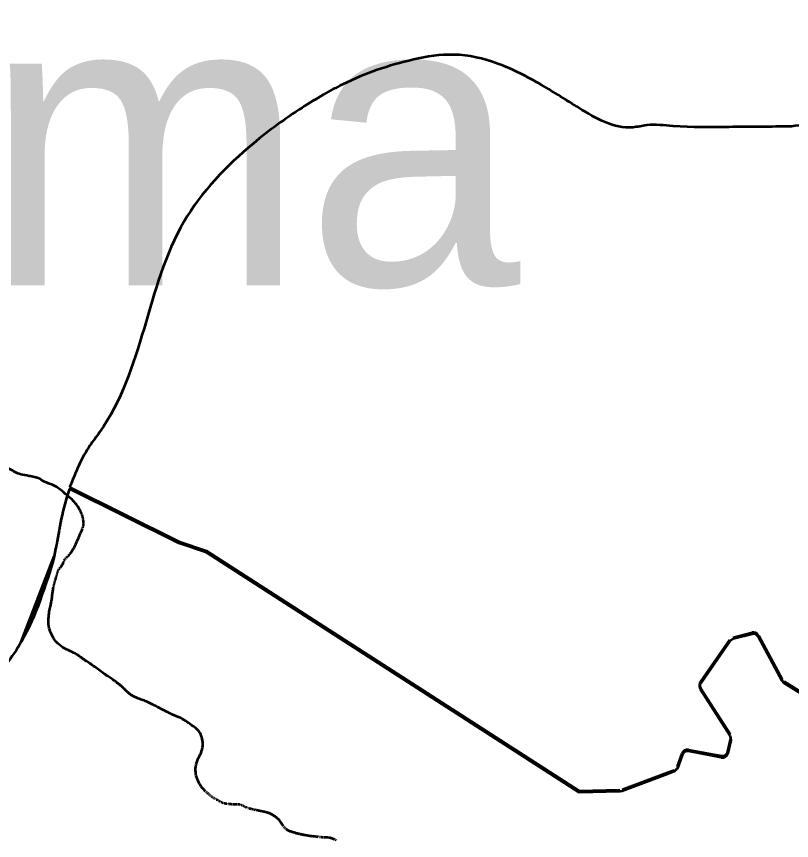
# Model space of a CAD drawing. Extents: x -1643653 to 4543381, y 1624270 to 13878484.
# Drawn here: x 811064 to 812407, y 9016856 to 9018282 of the extents above; entities that cross this region are included whole.
import ezdxf

# ---------------------------------------------------------------- set-up
doc = ezdxf.new("R2010")
doc.units = 0
doc.header["$LTSCALE"] = 200
doc.layers.add('60', color=7, linetype='Continuous', lineweight=13)

msp = doc.modelspace()

# ---------------------------------------------------------------- linework, layer by layer
at = {"layer": '60', "lineweight": 53}
for p, q in [((811156.5, 9017467.3), (811156.5, 9017467.3)), ((811178.1, 9017419.5), (811177.8, 9017420.3)), ((811178.6, 9017417.9), (811178.3, 9017418.7)), ((811179.1, 9017416.1), (811178.8, 9017417)), ((811179.5, 9017414.2), (811179.3, 9017415.2)), ((811179.9, 9017412.3), (811179.7, 9017413.3)), ((811180.2, 9017410.4), (811180.1, 9017411.3)), ((811180.4, 9017408.6), (811180.3, 9017409.5)), ((811180.5, 9017407), (811180.5, 9017407.8)), ((811180.6, 9017405.5), (811180.6, 9017406.2)), ((811179.3, 9017396.7), (811179.6, 9017397.6)), ((811179.8, 9017398.3), (811180, 9017399.1)), ((811180.2, 9017399.8), (811180.3, 9017400.6)), ((811180.4, 9017401.2), (811180.4, 9017402)), ((811180.5, 9017404), (811180.6, 9017404.7)), ((811180.5, 9017402.6), (811180.5, 9017403.3)), ((811153.9, 9017348.2), (811154.3, 9017348.6)), ((811154.7, 9017349), (811155.2, 9017349.4)), ((811155.6, 9017349.9), (811156.1, 9017350.4)), ((811156.6, 9017351), (811157.1, 9017351.7)), ((811072.6, 9017199.4), (811129.5, 9017347.9)), ((811146.4, 9017338.6), (811146.7, 9017339.4)), ((811147.1, 9017340.2), (811147.4, 9017340.8)), ((811147.8, 9017341.5), (811148.1, 9017342.1)), ((811148.5, 9017342.7), (811148.8, 9017343.2)), ((811149.2, 9017343.8), (811149.7, 9017344.3)), ((811150.1, 9017344.8), (811150.6, 9017345.3)), ((811151.1, 9017345.8), (811151.6, 9017346.2)), ((811152.1, 9017346.7), (811152.6, 9017347.1)), ((811153.1, 9017347.5), (811153.5, 9017347.9)), ((811135.6, 9017320), (811135.9, 9017320.9)), ((811136.3, 9017321.8), (811136.7, 9017322.7)), ((811137.1, 9017323.5), (811137.5, 9017324.4)), ((811138, 9017325.1), (811138.5, 9017325.8)), ((811139.1, 9017326.6), (811139.7, 9017327.2)), ((811140.3, 9017327.9), (811140.9, 9017328.6)), ((811131.3, 9017305.1), (811131.5, 9017305.9)), ((811131.8, 9017306.7), (811132, 9017307.5)), ((811132.3, 9017308.3), (811132.6, 9017309.1)), ((811132.8, 9017309.9), (811133.1, 9017310.7)), ((811133.3, 9017311.5), (811133.5, 9017312.3)), ((811133.7, 9017313.1), (811133.9, 9017314)), ((811134.1, 9017314.8), (811134.4, 9017315.6)), ((811134.6, 9017316.5), (811134.8, 9017317.4)), ((811135.1, 9017318.2), (811135.3, 9017319.1)), ((811128.8, 9017295.8), (811129.1, 9017296.7)), ((811129.3, 9017297.4), (811129.5, 9017298.1)), ((811129.7, 9017298.8), (811129.9, 9017299.6)), ((811130.1, 9017300.3), (811130.3, 9017301.1)), ((811130.5, 9017301.9), (811130.7, 9017302.7)), ((811130.9, 9017303.5), (811131.1, 9017304.3)), ((812305.8, 9017207.3), (812338.8, 9017215.7)), ((812350, 9017210.8), (812391.2, 9017134.5)), ((812249.8, 9017130.7), (812300.1, 9017203.3)), ((812394.7, 9017130.7), (812428, 9017110)), ((812300.9, 9017039.6), (812249.6, 9017119.6)), ((812297, 9017009.5), (812302.2, 9017032)), ((812209.8, 9016983.5), (812217.5, 9017006.1)), ((812228.9, 9017012.6), (812285.4, 9017001.9)), ((812285.4, 9016999.3), (812228.9, 9017010)), ((811393.5, 9016939.1), (811392.8, 9016939.7)), ((811394.7, 9016938.1), (811394.1, 9016938.6)), ((811395.8, 9016937.1), (811395.3, 9016937.6)), ((811396.9, 9016936.2), (811396.3, 9016936.7)), ((811398, 9016935.2), (811397.4, 9016935.7)), ((811399.3, 9016934.1), (811398.6, 9016934.6)), ((811400.7, 9016933), (811400, 9016933.5)), ((811402.2, 9016931.8), (811401.5, 9016932.4)), ((811403.8, 9016930.7), (811403, 9016931.3)), ((811405.3, 9016929.7), (811404.6, 9016930.2)), ((811406.8, 9016928.8), (811406.1, 9016929.2)), ((811408.3, 9016927.9), (811407.6, 9016928.3)), ((811409.7, 9016927.1), (811409, 9016927.5)), ((811411.1, 9016926.3), (811410.4, 9016926.7)), ((811412.5, 9016925.5), (811411.8, 9016925.9)), ((811413.8, 9016924.8), (811413.2, 9016925.2)), ((811415.2, 9016924), (811414.5, 9016924.4)), ((811416.5, 9016923.2), (811415.8, 9016923.6)), ((811417.8, 9016922.4), (811417.2, 9016922.8)), ((811419.1, 9016921.7), (811418.4, 9016922)), ((811420.3, 9016921.1), (811419.7, 9016921.3)), ((811421.4, 9016920.5), (811420.8, 9016920.8)), ((811422.4, 9016920.2), (811421.9, 9016920.3)), ((811423.5, 9016919.8), (811423, 9016920)), ((811424.7, 9016919.6), (811424.1, 9016919.7)), ((811426, 9016919.4), (811425.3, 9016919.5)), ((811427.5, 9016919.1), (811426.7, 9016919.2)), ((811429.1, 9016918.9), (811428.3, 9016919)), ((811430.7, 9016918.7), (811429.9, 9016918.8)), ((811432.3, 9016918.5), (811431.5, 9016918.6)), ((811433.8, 9016918.4), (811433, 9016918.4)), ((811435.1, 9016918.2), (811434.5, 9016918.3)), ((811436.5, 9016918.2), (811435.8, 9016918.2)), ((811437.7, 9016918.1), (811437.1, 9016918.1)), ((811439, 9016918), (811438.4, 9016918.1)), ((811440.2, 9016918), (811439.6, 9016918)), ((811441.4, 9016918), (811440.8, 9016918)), ((811442.6, 9016918), (811442, 9016918)), ((811443.7, 9016918), (811443.2, 9016918)), ((811444.8, 9016918), (811444.3, 9016918)), ((811445.9, 9016918), (811445.3, 9016918)), ((811446.9, 9016918), (811446.4, 9016918)), ((811448.3, 9016917.9), (811447.8, 9016917.9)), ((811449.8, 9016917.8), (811449.3, 9016917.8)), ((811450.8, 9016917.6), (811450.3, 9016917.7)), ((811452, 9016917.3), (811451.4, 9016917.5)), ((811453.2, 9016917), (811452.6, 9016917.2)), ((811454.4, 9016916.6), (811453.8, 9016916.8)), ((811455.7, 9016916.1), (811455.1, 9016916.3)), ((811457, 9016915.5), (811456.3, 9016915.8)), ((811458.3, 9016914.8), (811457.7, 9016915.2)), ((811459.7, 9016914.2), (811459, 9016914.5)), ((811461.2, 9016913.5), (811460.5, 9016913.8)), ((811462.7, 9016912.8), (811461.9, 9016913.2)), ((811464.2, 9016912.2), (811463.5, 9016912.5)), ((811465.8, 9016911.5), (811465, 9016911.8)), ((811467.5, 9016911), (811466.7, 9016911.2)), ((811469.2, 9016910.5), (811468.4, 9016910.7)), ((811470.9, 9016910), (811470.1, 9016910.2)), ((811472.5, 9016909.6), (811471.7, 9016909.8)), ((811474, 9016909.2), (811473.3, 9016909.4)), ((811475.4, 9016908.9), (811474.7, 9016909.1)), ((811476.8, 9016908.6), (811476.1, 9016908.8)), ((811478.4, 9016908.3), (811477.6, 9016908.5)), ((811480.1, 9016908), (811479.2, 9016908.2)), ((811482.1, 9016907.6), (811481.1, 9016907.8)), ((811528, 9016878.7), (811527.4, 9016879.4)), ((811529.1, 9016877.4), (811528.6, 9016878)), ((811530.3, 9016876.2), (811529.7, 9016876.8)), ((811531.7, 9016875.1), (811531, 9016875.7)), ((811589.6, 9016861.3), (811588.6, 9016861.4)), ((811591.3, 9016861.2), (811590.5, 9016861.2)), ((811592.8, 9016861.1), (811592.1, 9016861.1)), ((811594.2, 9016861), (811593.5, 9016861)), ((811595.4, 9016861), (811594.8, 9016861)), ((811596.6, 9016861), (811596, 9016861)), ((811597.8, 9016861), (811597.2, 9016861)), ((811599, 9016860.9), (811598.4, 9016860.9)), ((811600.4, 9016860.9), (811599.7, 9016860.9)), ((811601.9, 9016860.8), (811601.1, 9016860.8)), ((811603.7, 9016860.6), (811602.8, 9016860.7)), ((811615.4, 9016857.3), (811614.5, 9016857.7)), ((811617.1, 9016856.5), (811616.2, 9016856.9)), ((811618.8, 9016855.7), (811618, 9016856.1))]:
    msp.add_line(p, q, dxfattribs=at)
at = {"layer": '60', "lineweight": 25}
for p, q in [((811177.4, 9017421.1), (811177.8, 9017420.3)), ((811178.1, 9017419.5), (811178.3, 9017418.7)), ((811178.6, 9017417.9), (811178.8, 9017417)), ((811179.1, 9017416.1), (811179.3, 9017415.2)), ((811179.5, 9017414.2), (811179.7, 9017413.3)), ((811179.9, 9017412.3), (811180.1, 9017411.3)), ((811180.2, 9017410.4), (811180.3, 9017409.5)), ((811180.4, 9017408.6), (811180.5, 9017407.8)), ((811180.5, 9017407), (811180.6, 9017406.2)), ((811180.6, 9017405.5), (811180.6, 9017404.7)), ((811179.3, 9017396.7), (811179, 9017395.8)), ((811179.8, 9017398.3), (811179.6, 9017397.6)), ((811180.2, 9017399.8), (811180, 9017399.1)), ((811180.4, 9017401.2), (811180.3, 9017400.6)), ((811180.5, 9017402.6), (811180.4, 9017402)), ((811180.5, 9017404), (811180.5, 9017403.3)), ((811153.9, 9017348.2), (811153.5, 9017347.9)), ((811154.7, 9017349), (811154.3, 9017348.6)), ((811155.6, 9017349.9), (811155.2, 9017349.4)), ((811156.6, 9017351), (811156.1, 9017350.4)), ((811157.7, 9017352.5), (811157.1, 9017351.7)), ((811146.4, 9017338.6), (811146, 9017337.7)), ((811147.1, 9017340.2), (811146.7, 9017339.4)), ((811147.8, 9017341.5), (811147.4, 9017340.8)), ((811148.5, 9017342.7), (811148.1, 9017342.1)), ((811149.2, 9017343.8), (811148.8, 9017343.2)), ((811150.1, 9017344.8), (811149.7, 9017344.3)), ((811151.1, 9017345.8), (811150.6, 9017345.3)), ((811152.1, 9017346.7), (811151.6, 9017346.2)), ((811153.1, 9017347.5), (811152.6, 9017347.1)), ((811135.6, 9017320), (811135.3, 9017319.1)), ((811136.3, 9017321.8), (811135.9, 9017320.9)), ((811137.1, 9017323.5), (811136.7, 9017322.7)), ((811138, 9017325.1), (811137.5, 9017324.4)), ((811139.1, 9017326.6), (811138.5, 9017325.8)), ((811140.3, 9017327.9), (811139.7, 9017327.2)), ((811141.5, 9017329.3), (811140.9, 9017328.6)), ((811131.8, 9017306.7), (811131.5, 9017305.9)), ((811132.3, 9017308.3), (811132, 9017307.5)), ((811132.8, 9017309.9), (811132.6, 9017309.1)), ((811133.3, 9017311.5), (811133.1, 9017310.7)), ((811133.7, 9017313.1), (811133.5, 9017312.3)), ((811134.1, 9017314.8), (811133.9, 9017314)), ((811134.6, 9017316.5), (811134.4, 9017315.6)), ((811135.1, 9017318.2), (811134.8, 9017317.4)), ((811128.8, 9017295.8), (811128.6, 9017294.9)), ((811129.3, 9017297.4), (811129.1, 9017296.7)), ((811129.7, 9017298.8), (811129.5, 9017298.1)), ((811130.1, 9017300.3), (811129.9, 9017299.6)), ((811130.5, 9017301.9), (811130.3, 9017301.1)), ((811130.9, 9017303.5), (811130.7, 9017302.7)), ((811131.3, 9017305.1), (811131.1, 9017304.3))]:
    msp.add_line(p, q, dxfattribs=at)
at = {"layer": '60'}
msp.add_line((811129.5, 9017347.9), (811072.6, 9017199.4), dxfattribs=at)
msp.add_line((811129.5, 9017347.9), (811072.6, 9017199.4), dxfattribs=at)
msp.add_lwpolyline([(811155.2, 9017461.2), (811156.5, 9017464.7), (811156.5, 9017464.7), (811160, 9017462.9), (811163, 9017464.1), (811156.5, 9017467.3), (811156.5, 9017467.3)], dxfattribs=at)
msp.add_lwpolyline([(811155.2, 9017461.2), (811156.5, 9017464.7), (811156.5, 9017464.7), (811160, 9017462.9), (811163, 9017464.1), (811156.5, 9017467.3), (811156.5, 9017467.3)], dxfattribs=at)
at = {"layer": '60', "lineweight": 53}
for points in [[(811156.5, 9017467.3), (811345.9, 9017373.1), (811393.9, 9017357.1), (812039.2, 9016941.5), (812109.6, 9016943.1)], [(812039.2, 9016938.8), (811393.9, 9017354.4), (811345.9, 9017370.5), (811156.5, 9017464.7), (811156.5, 9017464.7)], [(811177.4, 9017421.1), (811177.1, 9017422), (811176.7, 9017422.9), (811176.2, 9017423.9), (811175.7, 9017424.9)], [(811157.7, 9017352.5), (811158.4, 9017353.4), (811159, 9017354.3), (811159.7, 9017355.3), (811160.3, 9017356.2), (811161, 9017357.2), (811161.6, 9017358.2), (811162.2, 9017359.2), (811162.8, 9017360.1), (811163.4, 9017361.2), (811164.1, 9017362.3), (811164.7, 9017363.6), (811165.4, 9017365), (811166.2, 9017366.6), (811167.1, 9017368.5), (811168, 9017370.6), (811169, 9017372.9), (811170.1, 9017375.4), (811171.2, 9017378), (811172.3, 9017380.5), (811173.4, 9017383), (811174.4, 9017385.3), (811175.3, 9017387.5), (811176.2, 9017389.4), (811176.9, 9017391), (811177.5, 9017392.5), (811178.1, 9017393.7), (811178.5, 9017394.8), (811179, 9017395.8)], [(811141.5, 9017329.3), (811142.1, 9017330.1), (811142.7, 9017330.9), (811143.2, 9017331.8), (811143.7, 9017332.7), (811144.2, 9017333.7), (811144.7, 9017334.7), (811145.2, 9017335.7), (811145.6, 9017336.7), (811146, 9017337.7)], [(811120, 9017239.9), (811120.2, 9017243), (811120.5, 9017246), (811120.9, 9017248.9), (811121.3, 9017251.7), (811121.8, 9017254.3), (811122.3, 9017256.8), (811122.8, 9017259.1), (811123.2, 9017261.2), (811123.7, 9017263.2), (811124.1, 9017265), (811124.4, 9017266.6), (811124.7, 9017268), (811125, 9017269.4), (811125.2, 9017270.7), (811125.5, 9017272), (811125.7, 9017273.4), (811125.9, 9017274.8), (811126.1, 9017276.4), (811126.3, 9017278.2), (811126.5, 9017280.1), (811126.7, 9017282), (811127, 9017284), (811127.2, 9017286), (811127.4, 9017287.9), (811127.7, 9017289.7), (811127.9, 9017291.3), (811128.2, 9017292.7), (811128.4, 9017293.9), (811128.6, 9017294.9)], [(811200.2, 9017156.1), (811197.9, 9017157.7), (811195.8, 9017159.2), (811193.6, 9017160.6), (811191.6, 9017162), (811189.5, 9017163.4), (811187.5, 9017164.8), (811185.5, 9017166.1), (811183.5, 9017167.5), (811181.5, 9017168.9), (811179.5, 9017170.3), (811177.5, 9017171.8), (811175.4, 9017173.2), (811173.2, 9017174.7), (811171, 9017176.2), (811168.6, 9017177.7), (811166.1, 9017179.2), (811163.4, 9017180.6), (811160.5, 9017182), (811157.5, 9017183.4), (811154.4, 9017184.9), (811151.3, 9017186.4), (811148.1, 9017188.1), (811144.9, 9017189.9), (811141.9, 9017191.9), (811138.9, 9017194.2), (811136.1, 9017196.8), (811133.4, 9017199.6), (811130.9, 9017202.6), (811128.7, 9017205.8), (811126.6, 9017209.1), (811124.8, 9017212.6), (811123.3, 9017216.1), (811122.1, 9017219.6), (811121.2, 9017223.1), (811120.5, 9017226.6), (811120.1, 9017230), (811119.9, 9017233.4), (811119.8, 9017236.7), (811120, 9017239.9)], [(812338.8, 9017213.1), (812305.8, 9017204.7), (812300.1, 9017200.7), (812249.8, 9017128.1)], [(812647.5, 9016918.6), (812639.8, 9016931.6), (812645.8, 9016971.6), (812569.4, 9017031.7), (812498.1, 9017087.9), (812431.6, 9017105.8), (812428, 9017107.3), (812394.7, 9017128.1), (812391.2, 9017131.8), (812350, 9017208.2)], [(811256.6, 9017112.8), (811255.6, 9017113.7), (811254.7, 9017114.7), (811253.7, 9017115.6), (811252.8, 9017116.6), (811251.8, 9017117.5), (811250.8, 9017118.5), (811249.9, 9017119.5), (811248.9, 9017120.4), (811247.9, 9017121.3), (811246.9, 9017122.2), (811245.8, 9017123.1), (811244.8, 9017124), (811243.8, 9017124.8), (811242.7, 9017125.7), (811241.7, 9017126.5), (811240.6, 9017127.3), (811239.6, 9017128.1), (811238.5, 9017128.9), (811237.4, 9017129.8), (811236.3, 9017130.6), (811235.1, 9017131.5), (811233.8, 9017132.4), (811232.5, 9017133.3), (811231.1, 9017134.3), (811229.6, 9017135.3), (811228, 9017136.4), (811226.2, 9017137.6), (811224.4, 9017138.8), (811222.5, 9017140.1), (811220.5, 9017141.5), (811218.5, 9017142.9), (811216.3, 9017144.4), (811214.1, 9017146), (811211.8, 9017147.7), (811209.5, 9017149.3), (811207.2, 9017151.1), (811204.8, 9017152.8), (811202.5, 9017154.4), (811200.2, 9017156.1)], [(811315.5, 9017083.1), (811314.2, 9017083.8), (811312.9, 9017084.5), (811311.6, 9017085.2), (811310.2, 9017085.9), (811308.7, 9017086.7), (811307, 9017087.6), (811305.2, 9017088.5), (811303.2, 9017089.5), (811301.1, 9017090.6), (811298.9, 9017091.7), (811296.6, 9017092.8), (811294.3, 9017093.9), (811292, 9017095), (811289.8, 9017096), (811287.6, 9017097), (811285.6, 9017097.8), (811283.6, 9017098.6), (811281.8, 9017099.3), (811280.1, 9017099.9), (811278.5, 9017100.5), (811276.9, 9017101.1), (811275.4, 9017101.6), (811274.1, 9017102.1), (811272.7, 9017102.6), (811271.5, 9017103.2), (811270.2, 9017103.7), (811269, 9017104.2), (811267.9, 9017104.8), (811266.8, 9017105.4), (811265.7, 9017106), (811264.7, 9017106.6), (811263.6, 9017107.3), (811262.6, 9017108), (811261.6, 9017108.7), (811260.5, 9017109.5), (811259.6, 9017110.3), (811258.6, 9017111.1), (811257.6, 9017111.9), (811256.6, 9017112.8)], [(812249.6, 9017117), (812300.9, 9017037), (812302.2, 9017029.4), (812297, 9017006.9)], [(811382.6, 9017041.2), (811381.4, 9017043.1), (811380.1, 9017044.9), (811378.6, 9017046.6), (811376.9, 9017048.2), (811374.9, 9017049.9), (811372.8, 9017051.6), (811370.4, 9017053.4), (811367.8, 9017055.3), (811365.2, 9017057.2), (811362.4, 9017059.1), (811359.7, 9017060.9), (811357, 9017062.6), (811354.5, 9017064.2), (811352.2, 9017065.6), (811350.1, 9017066.8), (811348.3, 9017067.7), (811346.6, 9017068.5), (811345.1, 9017069.2), (811343.7, 9017069.8), (811342.4, 9017070.3), (811341.1, 9017070.8), (811339.8, 9017071.3), (811338.4, 9017071.9), (811336.9, 9017072.5), (811335.4, 9017073.2), (811333.9, 9017073.8), (811332.4, 9017074.5), (811330.9, 9017075.2), (811329.3, 9017076), (811327.8, 9017076.7), (811326.4, 9017077.5), (811324.9, 9017078.2), (811323.5, 9017078.9), (811322.1, 9017079.6), (811320.7, 9017080.4), (811319.3, 9017081.1), (811318, 9017081.8), (811316.8, 9017082.5), (811315.5, 9017083.1)], [(811392.1, 9016940.3), (811391.2, 9016941.1), (811390.3, 9016941.9), (811389.4, 9016943), (811388.3, 9016944.2), (811387.1, 9016945.7), (811385.8, 9016947.3), (811384.5, 9016949.3), (811383, 9016951.4), (811381.6, 9016953.7), (811380.3, 9016956.2), (811379, 9016958.9), (811377.8, 9016961.7), (811376.8, 9016964.6), (811376, 9016967.6), (811375.4, 9016970.7), (811375, 9016973.8), (811374.8, 9016977), (811374.8, 9016980.2), (811375.1, 9016983.3), (811375.6, 9016986.5), (811376.4, 9016989.6), (811377.5, 9016992.6), (811378.7, 9016995.6), (811380, 9016998.5), (811381.4, 9017001.4), (811382.8, 9017004.3), (811384.1, 9017007.3), (811385.2, 9017010.3), (811386.1, 9017013.3), (811386.7, 9017016.4), (811387.1, 9017019.6), (811387.1, 9017022.7), (811387, 9017025.8), (811386.6, 9017028.8), (811386.1, 9017031.7), (811385.4, 9017034.4), (811384.6, 9017036.9), (811383.6, 9017039.2), (811382.6, 9017041.2)], [(812217.5, 9017003.4), (812209.8, 9016980.9), (812203.9, 9016974.8), (812192.2, 9016970.4), (812113.5, 9016941.2), (812109.6, 9016940.5), (812039.2, 9016938.8)], [(812113.5, 9016943.9), (812192.2, 9016973.1), (812203.9, 9016977.4)], [(811526.8, 9016880.1), (811526.2, 9016881), (811525.6, 9016882), (811524.9, 9016883.1), (811524.2, 9016884.3), (811523.4, 9016885.5), (811522.6, 9016886.8), (811521.7, 9016888.1), (811520.7, 9016889.4), (811519.7, 9016890.7), (811518.7, 9016891.9), (811517.5, 9016893.1), (811516.3, 9016894.1), (811515.1, 9016895.1), (811513.9, 9016896), (811512.6, 9016896.9), (811511.4, 9016897.7), (811510.2, 9016898.5), (811509, 9016899.2), (811507.9, 9016899.8), (811506.8, 9016900.4), (811505.8, 9016901), (811504.7, 9016901.6), (811503.7, 9016902.1), (811502.6, 9016902.6), (811501.4, 9016903), (811500.1, 9016903.5), (811498.8, 9016903.9), (811497.3, 9016904.3), (811495.8, 9016904.7), (811494.3, 9016905), (811492.8, 9016905.4), (811491.2, 9016905.7), (811489.7, 9016906), (811488.2, 9016906.3), (811486.9, 9016906.6), (811485.6, 9016906.9), (811484.3, 9016907.1), (811483.2, 9016907.3), (811482.1, 9016907.6)], [(811534.1, 9016873.5), (811533.3, 9016874), (811532.4, 9016874.6)], [(811587.6, 9016861.5), (811586.6, 9016861.6), (811585.5, 9016861.8), (811584.3, 9016861.9), (811583, 9016862.1), (811581.7, 9016862.2), (811580.3, 9016862.4), (811578.9, 9016862.5), (811577.4, 9016862.7), (811575.9, 9016862.9), (811574.4, 9016863.1), (811572.8, 9016863.3), (811571.2, 9016863.6), (811569.6, 9016863.8), (811567.9, 9016864.1), (811566.3, 9016864.3), (811564.7, 9016864.6), (811563.1, 9016864.9), (811561.6, 9016865.2), (811560.1, 9016865.5), (811558.7, 9016865.8), (811557.3, 9016866), (811556, 9016866.3), (811554.8, 9016866.6), (811553.5, 9016866.9), (811552.3, 9016867.2), (811551, 9016867.6), (811549.7, 9016867.9), (811548.4, 9016868.3), (811547, 9016868.7), (811545.6, 9016869.1), (811544.1, 9016869.5), (811542.7, 9016869.9), (811541.2, 9016870.4), (811539.9, 9016870.9), (811538.5, 9016871.4), (811537.3, 9016871.9), (811536.1, 9016872.4), (811535.1, 9016872.9), (811534.1, 9016873.5)], [(811613.6, 9016858.1), (811612.7, 9016858.5), (811611.7, 9016858.9), (811610.8, 9016859.2), (811609.8, 9016859.5), (811608.8, 9016859.8), (811607.7, 9016860), (811606.7, 9016860.2), (811605.7, 9016860.4), (811604.7, 9016860.5)]]:
    msp.add_lwpolyline(points, dxfattribs=at)
at = {"layer": '60', "lineweight": 25}
msp.add_lwpolyline([(811170.6, 9017434.5), (811171.3, 9017433.4), (811172, 9017432.2), (811172.7, 9017431), (811173.4, 9017429.8), (811174, 9017428.5), (811174.6, 9017427.3), (811175.2, 9017426.1), (811175.7, 9017424.9)], dxfattribs=at)
at = {"layer": '60', "lineweight": 53}
for centre, start, end in [((812341.2, 9017206), 28.3273, 104.3658), ((812341.2, 9017203.4), 28.3273, 104.3658), ((812258, 9017125), 145.2862, 212.6677), ((812258, 9017122.4), 145.2862, 212.6677), ((812227, 9017002.8), 79.2842, 161.1304), ((812227, 9017000.2), 79.2842, 161.1304), ((812287.3, 9017011.8), 259.2828, 346.8889), ((812287.3, 9017009.1), 259.2828, 346.8889)]:
    msp.add_arc(centre, 10, start, end, dxfattribs=at)
at = {"layer": '60', "lineweight": 25}
msp.add_spline([(814781, 9009175.5), (814787.2, 9009173.4), (814796.9, 9009173.4), (814799.4, 9009172.4), (814805.1, 9009174.5), (814805.6, 9009176.5), (814811.7, 9009179.5), (814811.7, 9009179.5), (814801.5, 9009181), (814790.7, 9009181.5), (814784.1, 9009183.1), (814777.4, 9009185.1), (814778.4, 9009175.5)], degree=3, dxfattribs=at)
at = {"layer": '60', "lineweight": 53}
for points in [[(812407.2, 9018091.8), (812299, 9018091), (812202.2, 9018092.6), (812156.3, 9018094.1), (812132.1, 9018090.4), (812039.3, 9018123.8), (811974.6, 9018163.5), (811898.4, 9018200.7), (811822.1, 9018216.3), (811752, 9018207.7), (811629.5, 9018164.9), (811596.3, 9018147.2), (811559.2, 9018124.5), (811474.8, 9018062.6), (811354.3, 9017927), (811208.3, 9017562.6), (811191.7, 9017539.8), (811156.5, 9017467.3)], [(812625, 9018085.8), (812530.8, 9018093.8), (812459.5, 9018097.9), (812407.2, 9018091.8)], [(811176, 9017424.4), (811168.4, 9017437.1), (811151.8, 9017453.6), (811127, 9017471.2), (811113, 9017476.9), (811101.7, 9017483), (811095.6, 9017484.5), (811086, 9017486.7), (811071.7, 9017489.5), (811052.8, 9017498.6), (811035.4, 9017507.6), (811016.5, 9017514.3), (810992, 9017521.2), (810980, 9017523.4), (810957.8, 9017534.3), (810949.6, 9017538.4), (810940.7, 9017543.6), (810935.5, 9017548.4), (810928.1, 9017556.7), (810922.9, 9017562.8), (810913.3, 9017573.8), (810908.8, 9017577.5), (810899.2, 9017585.6), (810889, 9017591.7), (810872.9, 9017601.9), (810856.6, 9017609), (810845.6, 9017611.2), (810822.7, 9017613), (810805.2, 9017614.7), (810792.6, 9017616), (810786.2, 9017618.6), (810779.3, 9017623.8), (810769.3, 9017636), (810763.7, 9017644), (810761.4, 9017653.3), (810761.7, 9017666.6), (810761.1, 9017681.4), (810755.6, 9017693.6), (810751, 9017702), (810750.4, 9017712.8), (810754.2, 9017722), (810761.1, 9017731.9), (810767.8, 9017740.6), (810788.7, 9017769.9), (810807.2, 9017798.1), (810817.1, 9017813.7), (810835.1, 9017852.7), (810860.6, 9017911.6), (810872.8, 9017954), (810882.1, 9018014.1), (810883.6, 9018033.8), (810871.4, 9018054.1), (810856.3, 9018063.7), (810829, 9018067.5), (810803.8, 9018070.1)], [(811156.5, 9017464.7), (811151.7, 9017450.8), (811129.5, 9017347.9), (811072.6, 9017199.4)], [(811129.5, 9017347.9), (811072.6, 9017199.4), (811016.1, 9017127.1), (810950.9, 9017081.6), (810834.8, 9017052.8), (810797.8, 9017036.5), (810767.8, 9017027.7)]]:
    msp.add_spline(points, degree=3, dxfattribs=at)
at = {"layer": '60'}
for points in [[(811156.5, 9017467.3), (811191.7, 9017539.8), (811208.3, 9017562.6), (811354.3, 9017927), (811474.8, 9018062.6), (811559.2, 9018124.5), (811596.3, 9018147.2), (811629.5, 9018164.9), (811752, 9018207.7), (811822.1, 9018216.3), (811898.4, 9018200.7), (811974.6, 9018163.5), (812039.3, 9018123.8), (812132.1, 9018090.4), (812156.3, 9018094.1), (812202.2, 9018092.6), (812299, 9018091), (812407.2, 9018091.8)], [(811156.5, 9017467.3), (811191.7, 9017539.8), (811208.3, 9017562.6), (811354.3, 9017927), (811474.8, 9018062.6), (811559.2, 9018124.5), (811596.3, 9018147.2), (811629.5, 9018164.9), (811752, 9018207.7), (811822.1, 9018216.3), (811898.4, 9018200.7), (811974.6, 9018163.5), (812039.3, 9018123.8), (812132.1, 9018090.4), (812156.3, 9018094.1), (812202.2, 9018092.6), (812299, 9018091), (812407.2, 9018091.8)], [(811072.6, 9017199.4), (811129.5, 9017347.9), (811151.7, 9017450.8), (811155.2, 9017461.2)], [(811072.6, 9017199.4), (811129.5, 9017347.9), (811151.7, 9017450.8), (811155.2, 9017461.2)], [(810768.5, 9017027.9), (810797.8, 9017036.5), (810834.8, 9017052.8), (810950.9, 9017081.6), (811016.1, 9017127.1), (811072.6, 9017199.4), (811129.5, 9017347.9)], [(810768.5, 9017027.9), (810797.8, 9017036.5), (810834.8, 9017052.8), (810950.9, 9017081.6), (811016.1, 9017127.1), (811072.6, 9017199.4), (811129.5, 9017347.9)]]:
    msp.add_spline(points, degree=3, dxfattribs=at)

# ---------------------------------------------------------------- texts
msp.add_text('Ipanema', height=500, dxfattribs=at).set_placement((809335.1, 9017817))

doc.saveas('drawing.dxf')
